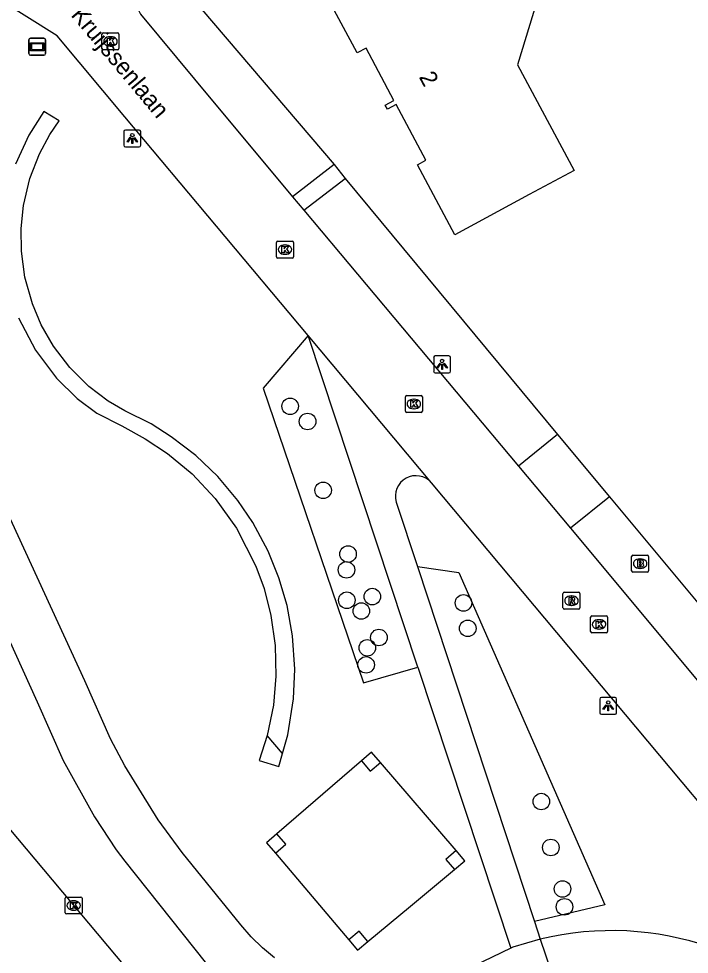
# Model space of a CAD drawing. Extents: x 157321 to 158827, y 386650 to 388532.
# Drawn here: x 157993.7 to 158033.3, y 387009.1 to 387064.3 of the extents above; entities that cross this region are included whole.
import ezdxf

# ---------------------------------------------------------------- set-up
doc = ezdxf.new("R2010")
doc.units = 0
for name, color, linetype in [('IMGEO_Boom', 7, 'Continuous'), ('IMGEO_Brandkraan', 7, 'Continuous'), ('IMGEO_Fietspad_gesloten', 7, 'Continuous'), ('IMGEO_Grasland_overig', 7, 'Continuous'), ('IMGEO_Groenvoorziening', 7, 'Continuous'), ('IMGEO_Hoogspanningsmast', 7, 'Continuous'), ('IMGEO_Kolk', 7, 'Continuous'), ('IMGEO_Lichtpunt', 7, 'Continuous'), ('IMGEO_Openbare_ruimte_label', 7, 'Continuous'), ('IMGEO_Pand', 7, 'Continuous'), ('IMGEO_Pand_nummerreeks', 7, 'Continuous'), ('IMGEO_Rijbaan_lokaal_gesloten', 7, 'Continuous'), ('IMGEO_Rijbaan_lokaal_open', 7, 'Continuous'), ('IMGEO_Rioolput', 7, 'Continuous'), ('IMGEO_Straatnaambord', 7, 'Continuous'), ('IMGEO_Voetpad_halfverhard', 7, 'Continuous'), ('IMGEO_Voetpad_open', 7, 'Continuous')]:
    doc.layers.add(name, color=color, linetype=linetype)

msp = doc.modelspace()

# ---------------------------------------------------------------- linework, layer by layer
at = {"layer": 'IMGEO_Boom'}
for centre in [(158009.751, 387041.441), (158010.784, 387040.546), (158011.7, 387036.481), (158013.171, 387032.719), (158013.078, 387031.785), (158014.604, 387030.21), (158013.099, 387029.993), (158019.986, 387029.835), (158013.955, 387029.356), (158020.238, 387028.334), (158014.995, 387027.791), (158014.31, 387027.185), (158014.237, 387026.177), (158024.583, 387018.109), (158025.144, 387015.394), (158025.836, 387012.947), (158025.95, 387011.892)]:
    msp.add_circle(centre, 0.489, dxfattribs=at)
at = {"layer": 'IMGEO_Brandkraan'}
for p, q in [((158029.917, 387031.729), (158029.917, 387032.581)), ((158029.992, 387032.655), (158030.844, 387032.655)), ((158030.405, 387032.435), (158030.43, 387032.435)), ((158030.918, 387032.581), (158030.918, 387031.729)), ((158030.844, 387031.655), (158029.992, 387031.655)), ((158030.428, 387031.875), (158030.403, 387031.875))]:
    msp.add_line(p, q, dxfattribs=at)
for points in [[(158029.917, 387031.729), (158029.917, 387032.581)], [(158029.992, 387032.655), (158030.844, 387032.655)], [(158030.265, 387032.355), (158030.265, 387031.955), (158030.478, 387031.955)], [(158030.496, 387032.355), (158030.265, 387032.355)], [(158030.444, 387032.274), (158030.39, 387032.274), (158030.39, 387032.198)], [(158030.39, 387032.198), (158030.443, 387032.198)], [(158030.918, 387032.581), (158030.918, 387031.729)], [(158030.844, 387031.655), (158029.992, 387031.655)], [(158030.452, 387032.122), (158030.39, 387032.122), (158030.39, 387032.041)], [(158030.39, 387032.041), (158030.452, 387032.041)]]:
    msp.add_lwpolyline(points, dxfattribs=at)
for centre, radius, start, end in [((158029.994, 387032.579), 0.0765, 91.552, 178.448), ((158029.994, 387032.579), 0.0765, 91.552, 178.448), ((158030.445, 387032.236), 0.0379, 267.8285, 90.9355), ((158030.5, 387032.21), 0.145, 59.4692, 91.5367), ((158030.525, 387032.257), 0.0922, 285.5137, 58.1501), ((158030.53, 387032.065), 0.105, 301.3115, 78.989), ((158030.842, 387032.579), 0.0765, 1.552, 88.448), ((158030.842, 387032.579), 0.0765, 1.552, 88.448), ((158029.994, 387031.731), 0.0765, 181.552, 268.448), ((158029.994, 387031.731), 0.0765, 181.552, 268.448), ((158030.453, 387032.081), 0.0404, 269.8759, 90.5077), ((158030.484, 387032.206), 0.251, 268.6676, 293.5347), ((158030.842, 387031.731), 0.0765, 271.552, 358.448), ((158030.842, 387031.731), 0.0765, 271.552, 358.448)]:
    msp.add_arc(centre, radius, start, end, dxfattribs=at)
for centre, major_axis, ratio, start_param, end_param in [((158030.404, 387032.155), (-0.387, 0.002), 0.722429, 4.712389, 7.853982), ((158030.429, 387032.155), (-0.39, 0.002), 0.717154, 1.570796, 4.712389)]:
    msp.add_ellipse(centre, major_axis=major_axis, ratio=ratio, start_param=start_param, end_param=end_param, dxfattribs=at)
at = {"layer": 'IMGEO_Fietspad_gesloten'}
for points in [[(158008.832, 387008.89), (158008.114, 387009.48), (158007.452, 387010.131), (158006.85, 387010.839), (158003.372, 387015.092), (158001.965, 387017.034), (158000, 387020.216), (157999.152, 387021.817), (157997.623, 387025.234), (157992.911, 387035.516), (157992.732, 387035.958), (157991.3, 387040.074), (157990.468, 387043.398), (157990.242, 387044.301), (157989.728, 387047.106), (157988.965, 387049.855), (157987.959, 387052.524), (157986.992, 387054.576), (157983.496, 387060.784)], [(157980.806, 387059.335), (157984.237, 387053.207), (157984.399, 387052.903), (157985.426, 387050.712), (157986.253, 387048.437), (157986.256, 387048.425), (157986.874, 387046.098), (157987.283, 387043.712), (157988.381, 387039.265), (157989.873, 387034.934), (157990.183, 387034.167), (157994.823, 387023.988), (157996.359, 387020.524), (157998.198, 387017.21), (157999.477, 387015.254), (158000, 387014.593), (158004.726, 387008.62)], [(158024.525, 387009.988), (158022.896, 387009.507), (158022.793, 387009.457)], [(158024.525, 387009.988), (158025.479, 387007.148)], [(158022.793, 387009.457), (158020.054, 387008.136)]]:
    msp.add_lwpolyline(points, dxfattribs=at)
msp.add_arc((158028.726, 386992.618), 17.871, 38.3367, 103.5976, dxfattribs=at)
at = {"layer": 'IMGEO_Grasland_overig'}
for points in [[(158013.96, 387020.508), (158008.969, 387016.199)], [(158019.549, 387015.212), (158015.086, 387020.423)], [(158008.88, 387015.065), (158013.213, 387009.949)], [(158014.345, 387009.849), (158016.854, 387011.933), (158019.454, 387014.093)]]:
    msp.add_lwpolyline(points, dxfattribs=at)
at = {"layer": 'IMGEO_Groenvoorziening'}
for points in [[(158021.209, 387079.347), (158004.755, 387070.333), (158004.513, 387070.205), (158004.307, 387070.073), (158004.138, 387069.944), (158003.959, 387069.785), (158003.759, 387069.571), (158003.603, 387069.369), (158003.425, 387069.084), (158003.294, 387068.813), (158003.2, 387068.555), (158003.128, 387068.28), (158003.085, 387068.018), (158003.066, 387067.749), (158003.071, 387067.494), (158003.157, 387066.946), (158003.343, 387066.428), (158003.592, 387065.998), (158003.842, 387065.687), (158012.355, 387055.717)], [(158009.293, 387020.936), (158009.614, 387022.049), (158009.955, 387024.17), (158010.031, 387025.923), (158009.899, 387027.882), (158009.574, 387029.674), (158009.094, 387031.316), (158008.452, 387032.895), (158007.547, 387034.579), (158006.665, 387035.877), (158005.476, 387037.292), (158004.183, 387038.531), (158002.735, 387039.648), (158001.539, 387040.398), (158000, 387041.174), (157999, 387041.748), (157997.871, 387042.612), (157996.74, 387043.737), (157995.787, 387044.987), (157995.061, 387046.25), (157994.533, 387047.494), (157994.095, 387049.058), (157993.882, 387050.606), (157993.866, 387051.931), (157994.009, 387053.305), (157994.383, 387054.88), (157994.954, 387056.352), (157995.567, 387057.491), (157996.11, 387058.301), (157995.204, 387058.836), (157994.321, 387057.457), (157993.535, 387055.733)], [(158013.008, 387054.894), (158025.53, 387039.784)], [(157993.713, 387046.674), (157994.713, 387044.746), (157995.96, 387043.101), (157997.187, 387041.908), (157998.344, 387041.039), (157999.805, 387040.296), (158001.202, 387039.522), (158002.513, 387038.659), (158003.964, 387037.455), (158005.324, 387036.008), (158006.582, 387034.254), (158007.736, 387031.996), (158008.21, 387030.687), (158008.617, 387029.09), (158008.868, 387027.311), (158008.914, 387025.518), (158008.764, 387023.794), (158008.398, 387022.004)], [(158010.809, 387045.622), (158008.161, 387042.515), (158014.088, 387025.12), (158017.298, 387026.044)], [(158028.605, 387036.088), (158034.706, 387028.782), (158036.406, 387027.172), (158037.616, 387025.773)], [(158017.275, 387031.986), (158019.721, 387031.622), (158028.328, 387012.003), (158024.189, 387011.018)], [(158008.398, 387022.004), (158007.929, 387020.523), (158009.075, 387020.181), (158009.293, 387020.936)], [(158009.293, 387020.936), (158008.398, 387022.004)]]:
    msp.add_lwpolyline(points, dxfattribs=at)
at = {"layer": 'IMGEO_Hoogspanningsmast'}
for points in [[(158015.086, 387020.423), (158014.566, 387021.031), (158013.96, 387020.508)], [(158013.96, 387020.508), (158014.479, 387019.903), (158015.086, 387020.423)], [(158008.969, 387016.199), (158008.363, 387015.676), (158008.88, 387015.065)], [(158008.88, 387015.065), (158009.491, 387015.593), (158008.969, 387016.199)], [(158019.549, 387015.212), (158018.941, 387014.691), (158019.454, 387014.093)], [(158019.454, 387014.093), (158020.069, 387014.604), (158019.549, 387015.212)], [(158014.345, 387009.849), (158013.824, 387010.466), (158013.213, 387009.949)], [(158013.213, 387009.949), (158013.73, 387009.338), (158014.345, 387009.849)]]:
    msp.add_lwpolyline(points, dxfattribs=at)
at = {"layer": 'IMGEO_Kolk'}
for p, q in [((157998.643, 387062.556), (157998.643, 387063.408)), ((157998.718, 387063.482), (157999.57, 387063.482)), ((157999.131, 387063.262), (157999.156, 387063.262)), ((157999.644, 387063.408), (157999.644, 387062.556)), ((157999.154, 387062.702), (157999.129, 387062.702)), ((157999.57, 387062.482), (157998.718, 387062.482)), ((158008.947, 387050.267), (158008.947, 387051.119)), ((158009.022, 387051.193), (158009.874, 387051.193)), ((158009.435, 387050.973), (158009.46, 387050.973)), ((158009.948, 387051.119), (158009.948, 387050.267)), ((158009.458, 387050.413), (158009.433, 387050.413)), ((158009.874, 387050.193), (158009.022, 387050.193)), ((158016.557, 387041.155), (158016.557, 387042.007)), ((158016.632, 387042.081), (158017.484, 387042.081)), ((158017.045, 387041.861), (158017.07, 387041.861)), ((158017.558, 387042.007), (158017.558, 387041.155)), ((158017.484, 387041.081), (158016.632, 387041.081)), ((158017.068, 387041.301), (158017.043, 387041.301)), ((158027.494, 387028.14), (158027.494, 387028.992)), ((158027.569, 387029.066), (158028.421, 387029.066)), ((158028.495, 387028.992), (158028.495, 387028.14)), ((158027.982, 387028.846), (158028.007, 387028.846)), ((158028.421, 387028.066), (158027.569, 387028.066)), ((158028.005, 387028.286), (158027.98, 387028.286)), ((157996.471, 387011.547), (157996.471, 387012.399)), ((157996.546, 387012.473), (157997.398, 387012.473)), ((157997.472, 387012.399), (157997.472, 387011.547)), ((157996.959, 387012.253), (157996.984, 387012.253)), ((157997.398, 387011.473), (157996.546, 387011.473)), ((157996.982, 387011.693), (157996.957, 387011.693))]:
    msp.add_line(p, q, dxfattribs=at)
for points in [[(157998.643, 387062.556), (157998.643, 387063.408)], [(157998.718, 387063.482), (157999.57, 387063.482)], [(157998.964, 387063.182), (157999.087, 387063.182), (157999.087, 387063.031), (157999.217, 387063.182), (157999.381, 387063.182), (157999.235, 387063.031), (157999.388, 387062.782), (157999.236, 387062.782), (157999.151, 387062.946), (157999.087, 387062.879), (157999.087, 387062.782), (157998.964, 387062.782), (157998.964, 387063.182)], [(157999.644, 387063.408), (157999.644, 387062.556)], [(157999.57, 387062.482), (157998.718, 387062.482)], [(158008.947, 387050.267), (158008.947, 387051.119)], [(158009.022, 387051.193), (158009.874, 387051.193)], [(158009.948, 387051.119), (158009.948, 387050.267)], [(158009.268, 387050.893), (158009.391, 387050.893), (158009.391, 387050.742), (158009.521, 387050.893), (158009.685, 387050.893), (158009.539, 387050.742), (158009.692, 387050.493), (158009.54, 387050.493), (158009.455, 387050.657), (158009.391, 387050.59), (158009.391, 387050.493), (158009.268, 387050.493), (158009.268, 387050.893)], [(158009.874, 387050.193), (158009.022, 387050.193)], [(158016.557, 387041.155), (158016.557, 387042.007)], [(158016.632, 387042.081), (158017.484, 387042.081)], [(158016.878, 387041.781), (158017.001, 387041.781), (158017.001, 387041.63), (158017.131, 387041.781), (158017.295, 387041.781), (158017.149, 387041.63), (158017.302, 387041.381), (158017.15, 387041.381), (158017.065, 387041.545), (158017.001, 387041.478), (158017.001, 387041.381), (158016.878, 387041.381), (158016.878, 387041.781)], [(158017.558, 387042.007), (158017.558, 387041.155)], [(158017.484, 387041.081), (158016.632, 387041.081)], [(158027.494, 387028.14), (158027.494, 387028.992)], [(158027.569, 387029.066), (158028.421, 387029.066)], [(158028.495, 387028.992), (158028.495, 387028.14)], [(158027.815, 387028.766), (158027.938, 387028.766), (158027.938, 387028.615), (158028.068, 387028.766), (158028.232, 387028.766), (158028.086, 387028.615), (158028.239, 387028.366), (158028.087, 387028.366), (158028.002, 387028.53), (158027.938, 387028.463), (158027.938, 387028.366), (158027.815, 387028.366), (158027.815, 387028.766)], [(158028.421, 387028.066), (158027.569, 387028.066)], [(157996.471, 387011.547), (157996.471, 387012.399)], [(157996.546, 387012.473), (157997.398, 387012.473)], [(157997.472, 387012.399), (157997.472, 387011.547)], [(157996.792, 387012.173), (157996.915, 387012.173), (157996.915, 387012.022), (157997.045, 387012.173), (157997.209, 387012.173), (157997.063, 387012.022), (157997.216, 387011.773), (157997.064, 387011.773), (157996.979, 387011.937), (157996.915, 387011.87), (157996.915, 387011.773), (157996.792, 387011.773), (157996.792, 387012.173)], [(157997.398, 387011.473), (157996.546, 387011.473)]]:
    msp.add_lwpolyline(points, dxfattribs=at)
for centre, start, end in [((157998.72, 387063.406), 91.552, 178.448), ((157998.72, 387063.406), 91.552, 178.448), ((157999.568, 387063.406), 1.552, 88.448), ((157999.568, 387063.406), 1.552, 88.448), ((157998.72, 387062.558), 181.552, 268.448), ((157998.72, 387062.558), 181.552, 268.448), ((157999.568, 387062.558), 271.552, 358.448), ((157999.568, 387062.558), 271.552, 358.448), ((158009.024, 387051.117), 91.552, 178.448), ((158009.024, 387051.117), 91.552, 178.448), ((158009.872, 387051.117), 1.552, 88.448), ((158009.872, 387051.117), 1.552, 88.448), ((158009.024, 387050.269), 181.552, 268.448), ((158009.024, 387050.269), 181.552, 268.448), ((158009.872, 387050.269), 271.552, 358.448), ((158009.872, 387050.269), 271.552, 358.448), ((158016.634, 387042.005), 91.552, 178.448), ((158016.634, 387042.005), 91.552, 178.448), ((158017.482, 387042.005), 1.552, 88.448), ((158017.482, 387042.005), 1.552, 88.448), ((158016.634, 387041.157), 181.552, 268.448), ((158016.634, 387041.157), 181.552, 268.448), ((158017.482, 387041.157), 271.552, 358.448), ((158017.482, 387041.157), 271.552, 358.448), ((158027.571, 387028.99), 91.552, 178.448), ((158027.571, 387028.99), 91.552, 178.448), ((158028.419, 387028.99), 1.552, 88.448), ((158028.419, 387028.99), 1.552, 88.448), ((158027.571, 387028.142), 181.552, 268.448), ((158027.571, 387028.142), 181.552, 268.448), ((158028.419, 387028.142), 271.552, 358.448), ((158028.419, 387028.142), 271.552, 358.448), ((157996.548, 387012.397), 91.552, 178.448), ((157996.548, 387012.397), 91.552, 178.448), ((157997.396, 387012.397), 1.552, 88.448), ((157997.396, 387012.397), 1.552, 88.448), ((157996.548, 387011.549), 181.552, 268.448), ((157996.548, 387011.549), 181.552, 268.448), ((157997.396, 387011.549), 271.552, 358.448), ((157997.396, 387011.549), 271.552, 358.448)]:
    msp.add_arc(centre, 0.0765, start, end, dxfattribs=at)
for centre, major_axis, ratio, start_param, end_param in [((157999.13, 387062.982), (-0.387, 0.002), 0.722429, 4.712389, 7.853982), ((157999.155, 387062.982), (-0.39, 0.002), 0.717154, 1.570796, 4.712389), ((158009.434, 387050.693), (-0.387, 0.002), 0.722429, 4.712389, 7.853982), ((158009.459, 387050.693), (-0.39, 0.002), 0.717154, 1.570796, 4.712389), ((158017.044, 387041.581), (-0.387, 0.002), 0.722429, 4.712389, 7.853982), ((158017.069, 387041.581), (-0.39, 0.002), 0.717154, 1.570796, 4.712389), ((158027.981, 387028.566), (-0.387, 0.002), 0.722429, 4.712389, 7.853982), ((158028.006, 387028.566), (-0.39, 0.002), 0.717154, 1.570796, 4.712389), ((157996.958, 387011.973), (-0.387, 0.002), 0.722429, 4.712389, 7.853982), ((157996.983, 387011.973), (-0.39, 0.002), 0.717154, 1.570796, 4.712389)]:
    msp.add_ellipse(centre, major_axis=major_axis, ratio=ratio, start_param=start_param, end_param=end_param, dxfattribs=at)
at = {"layer": 'IMGEO_Lichtpunt'}
for p, q in [((157999.935, 387057.656), (157999.935, 387056.849)), ((157999.935, 387057.656), (157999.935, 387056.849)), ((158000.837, 387057.751), (158000.029, 387057.751)), ((158000.837, 387057.751), (158000.029, 387057.751)), ((158000.931, 387056.849), (158000.931, 387057.656)), ((158000.931, 387056.849), (158000.931, 387057.656)), ((158000.029, 387056.755), (158000.837, 387056.755)), ((158000.029, 387056.755), (158000.837, 387056.755)), ((158018.227, 387044.318), (158018.227, 387043.511)), ((158018.227, 387044.318), (158018.227, 387043.511)), ((158019.129, 387044.413), (158018.321, 387044.413)), ((158019.129, 387044.413), (158018.321, 387044.413)), ((158019.223, 387043.511), (158019.223, 387044.318)), ((158019.223, 387043.511), (158019.223, 387044.318)), ((158018.321, 387043.417), (158019.129, 387043.417)), ((158018.321, 387043.417), (158019.129, 387043.417)), ((158028.033, 387024.162), (158028.033, 387023.355)), ((158028.033, 387024.162), (158028.033, 387023.355)), ((158028.935, 387024.257), (158028.127, 387024.257)), ((158028.935, 387024.257), (158028.127, 387024.257)), ((158029.029, 387023.355), (158029.029, 387024.162)), ((158029.029, 387023.355), (158029.029, 387024.162)), ((158028.127, 387023.261), (158028.935, 387023.261)), ((158028.127, 387023.261), (158028.935, 387023.261))]:
    msp.add_line(p, q, dxfattribs=at)
for points in [[(158000.309, 387057.32), (158000.348, 387057.292), (158000.16, 387057.03), (158000.122, 387057.057), (158000.309, 387057.32)], [(158000.411, 387057.272), (158000.458, 387057.272), (158000.458, 387056.95), (158000.411, 387056.95), (158000.411, 387057.272)], [(158000.521, 387057.292), (158000.559, 387057.319), (158000.746, 387057.057), (158000.707, 387057.029), (158000.521, 387057.292)], [(158018.601, 387043.982), (158018.64, 387043.954), (158018.452, 387043.692), (158018.414, 387043.719), (158018.601, 387043.982)], [(158018.703, 387043.934), (158018.75, 387043.934), (158018.75, 387043.612), (158018.703, 387043.612), (158018.703, 387043.934)], [(158018.813, 387043.954), (158018.851, 387043.981), (158019.038, 387043.719), (158018.999, 387043.691), (158018.813, 387043.954)], [(158028.407, 387023.826), (158028.446, 387023.798), (158028.258, 387023.536), (158028.22, 387023.563), (158028.407, 387023.826)], [(158028.509, 387023.778), (158028.556, 387023.778), (158028.556, 387023.456), (158028.509, 387023.456), (158028.509, 387023.778)], [(158028.619, 387023.798), (158028.657, 387023.825), (158028.844, 387023.563), (158028.805, 387023.535), (158028.619, 387023.798)]]:
    msp.add_lwpolyline(points, dxfattribs=at)
for centre in [(158000.434, 387057.454), (158018.726, 387044.116), (158028.532, 387023.96)]:
    msp.add_circle(centre, 0.0994, dxfattribs=at)
for centre, start, end in [((158000.029, 387057.656), 90, 180), ((158000.029, 387057.656), 90, 180), ((158000.837, 387057.656), 0, 90), ((158000.837, 387057.656), 0, 90), ((158000.029, 387056.849), 180, 270), ((158000.029, 387056.849), 180, 270), ((158000.837, 387056.849), 270, 0), ((158000.837, 387056.849), 270, 360), ((158018.321, 387044.318), 90, 180), ((158018.321, 387044.318), 90, 180), ((158019.129, 387044.318), 0, 90), ((158019.129, 387044.318), 0, 90), ((158018.321, 387043.511), 180, 270), ((158018.321, 387043.511), 180, 270), ((158019.129, 387043.511), 270, 0), ((158019.129, 387043.511), 270, 360), ((158028.127, 387024.162), 90, 180), ((158028.127, 387024.162), 90, 180), ((158028.935, 387024.162), 0, 90), ((158028.935, 387024.162), 0, 90), ((158028.127, 387023.355), 180, 270), ((158028.127, 387023.355), 180, 270), ((158028.935, 387023.355), 270, 0), ((158028.935, 387023.355), 270, 360)]:
    msp.add_arc(centre, 0.0946, start, end, dxfattribs=at)
at = {"layer": 'IMGEO_Pand'}
msp.add_lwpolyline([(158019.468, 387051.571), (158017.267, 387055.704), (158017.772, 387055.977), (158016.017, 387059.257), (158015.496, 387058.978), (158015.363, 387059.225), (158015.884, 387059.504), (158014.233, 387062.589), (158013.719, 387062.315), (158011.021, 387067.335), (158016.026, 387070.03), (158016.354, 387069.419), (158019.446, 387071.08), (158019.119, 387071.688), (158022.907, 387073.723), (158028.72, 387076.847), (158031.078, 387072.438), (158032.503, 387069.772), (158024.337, 387065.406), (158023.17, 387061.592), (158026.521, 387055.366), (158023.872, 387053.941), (158019.468, 387051.571)], dxfattribs=at)
at = {"layer": 'IMGEO_Rijbaan_lokaal_gesloten'}
msp.add_lwpolyline([(157972.38, 387041.273), (158000, 387008.374), (158007.03, 387000), (158030.213, 386972.386), (158034.557, 386967.207)], dxfattribs=at)
at = {"layer": 'IMGEO_Rijbaan_lokaal_open'}
for points in [[(158010.809, 387045.622), (158000, 387058.528), (157995.987, 387063.319), (157992.396, 387065.574)], [(158000.426, 387065.585), (158000.925, 387064.597), (158004.106, 387060.756), (158009.884, 387053.813)], [(158009.884, 387053.813), (158010.565, 387053.026)], [(158010.565, 387053.026), (158023.233, 387037.907)], [(158018.09, 387036.929), (158010.809, 387045.622)], [(158023.233, 387037.907), (158026.305, 387034.245)], [(158103.553, 386927.909), (158105.632, 386932.404), (158049.019, 387000), (158018.09, 387036.929)], [(158026.305, 387034.245), (158035.092, 387023.711)]]:
    msp.add_lwpolyline(points, dxfattribs=at)
at = {"layer": 'IMGEO_Rioolput'}
for p, q in [((158025.863, 387029.538), (158025.863, 387030.39)), ((158025.938, 387030.464), (158026.79, 387030.464)), ((158026.351, 387030.244), (158026.376, 387030.244)), ((158026.864, 387030.39), (158026.864, 387029.538)), ((158026.79, 387029.464), (158025.938, 387029.464)), ((158026.374, 387029.684), (158026.349, 387029.684))]:
    msp.add_line(p, q, dxfattribs=at)
for points in [[(158025.863, 387029.538), (158025.863, 387030.39)], [(158025.938, 387030.464), (158026.79, 387030.464)], [(158026.452, 387030.162), (158026.2, 387030.164), (158026.2, 387029.764)], [(158026.378, 387030.083), (158026.324, 387030.083), (158026.324, 387030.002)], [(158026.324, 387030.002), (158026.376, 387030.002)], [(158026.864, 387030.39), (158026.864, 387029.538)], [(158026.79, 387029.464), (158025.938, 387029.464)], [(158026.2, 387029.764), (158026.324, 387029.764), (158026.324, 387029.926), (158026.335, 387029.926)], [(158026.382, 387029.897), (158026.453, 387029.764), (158026.593, 387029.764), (158026.528, 387029.89)]]:
    msp.add_lwpolyline(points, dxfattribs=at)
for centre, radius, start, end in [((158025.94, 387030.388), 0.0765, 91.552, 178.448), ((158025.94, 387030.388), 0.0765, 91.552, 178.448), ((158026.36, 387030.191), 0.19, 274.7715, 282.9687), ((158026.384, 387029.987), 0.0964, 77.0061, 93.1865), ((158026.398, 387030.044), 0.0378, 276.6634, 79.6772), ((158026.451, 387030.052), 0.109, 350.3612, 89.416), ((158026.449, 387030.052), 0.112, 277.5842, 350.9817), ((158026.788, 387030.388), 0.0765, 1.552, 88.448), ((158026.788, 387030.388), 0.0765, 1.552, 88.448), ((158025.94, 387029.54), 0.0765, 181.552, 268.448), ((158025.94, 387029.54), 0.0765, 181.552, 268.448), ((158026.334, 387029.873), 0.0533, 26.0293, 88.6989), ((158026.433, 387029.837), 0.108, 29.5134, 73.7905), ((158026.788, 387029.54), 0.0765, 271.552, 358.448), ((158026.788, 387029.54), 0.0765, 271.552, 358.448)]:
    msp.add_arc(centre, radius, start, end, dxfattribs=at)
for centre, major_axis, ratio, start_param, end_param in [((158026.35, 387029.964), (-0.387, 0.002), 0.722429, 4.712389, 7.853982), ((158026.375, 387029.964), (-0.39, 0.002), 0.717154, 1.570796, 4.712389)]:
    msp.add_ellipse(centre, major_axis=major_axis, ratio=ratio, start_param=start_param, end_param=end_param, dxfattribs=at)
at = {"layer": 'IMGEO_Straatnaambord'}
for p, q in [((157994.423, 387063.166), (157995.213, 387063.166)), ((157995.213, 387063.166), (157994.423, 387063.166)), ((157994.323, 387062.266), (157994.323, 387063.066)), ((157994.323, 387063.066), (157994.323, 387062.266)), ((157995.313, 387063.066), (157995.313, 387062.266)), ((157995.313, 387062.266), (157995.313, 387063.066)), ((157995.213, 387062.166), (157994.423, 387062.166)), ((157994.423, 387062.166), (157995.213, 387062.166))]:
    msp.add_line(p, q, dxfattribs=at)
for points in [[(157994.424, 387062.898), (157995.212, 387062.898), (157995.212, 387062.434), (157994.424, 387062.434), (157994.424, 387062.898)], [(157994.489, 387062.833), (157994.489, 387062.499), (157995.147, 387062.499), (157995.147, 387062.833), (157994.489, 387062.833)]]:
    msp.add_lwpolyline(points, dxfattribs=at)
for centre, start, end in [((157994.423, 387063.066), 90, 180), ((157994.423, 387063.066), 90, 180), ((157995.213, 387063.066), 0, 90), ((157995.213, 387063.066), 360, 90), ((157994.423, 387062.266), 180, 270), ((157994.423, 387062.266), 180, 270), ((157995.213, 387062.266), 270, 0), ((157995.213, 387062.266), 270, 0)]:
    msp.add_arc(centre, 0.1, start, end, dxfattribs=at)
at = {"layer": 'IMGEO_Voetpad_halfverhard'}
for points in [[(158017.298, 387026.044), (158010.809, 387045.622)], [(158016.021, 387035.789), (158017.275, 387031.986)], [(158017.275, 387031.986), (158024.189, 387011.018)], [(158017.298, 387026.044), (158022.793, 387009.457)], [(158024.189, 387011.018), (158024.525, 387009.988)]]:
    msp.add_lwpolyline(points, dxfattribs=at)
msp.add_arc((158017.179, 387036.134), 1.209, 41.1045, 196.6042, dxfattribs=at)
at = {"layer": 'IMGEO_Voetpad_open'}
for points in [[(158012.355, 387055.717), (158009.884, 387053.813)], [(158012.355, 387055.717), (158013.008, 387054.894)], [(158010.565, 387053.026), (158013.008, 387054.894)], [(158025.53, 387039.784), (158023.233, 387037.907)], [(158025.53, 387039.784), (158028.605, 387036.088)], [(158028.605, 387036.088), (158026.305, 387034.245)]]:
    msp.add_lwpolyline(points, dxfattribs=at)

# ---------------------------------------------------------------- texts
at = {"layer": 'IMGEO_Openbare_ruimte_label'}
msp.add_text('Sjaak Kruijssenlaan', height=1, rotation=309.9303, dxfattribs=at).set_placement((157994.384, 387067.373))
at = {"layer": 'IMGEO_Pand_nummerreeks'}
msp.add_text('2', height=1, rotation=298.1836, dxfattribs=at).set_placement((158017.335, 387060.888))

doc.saveas('drawing.dxf')
